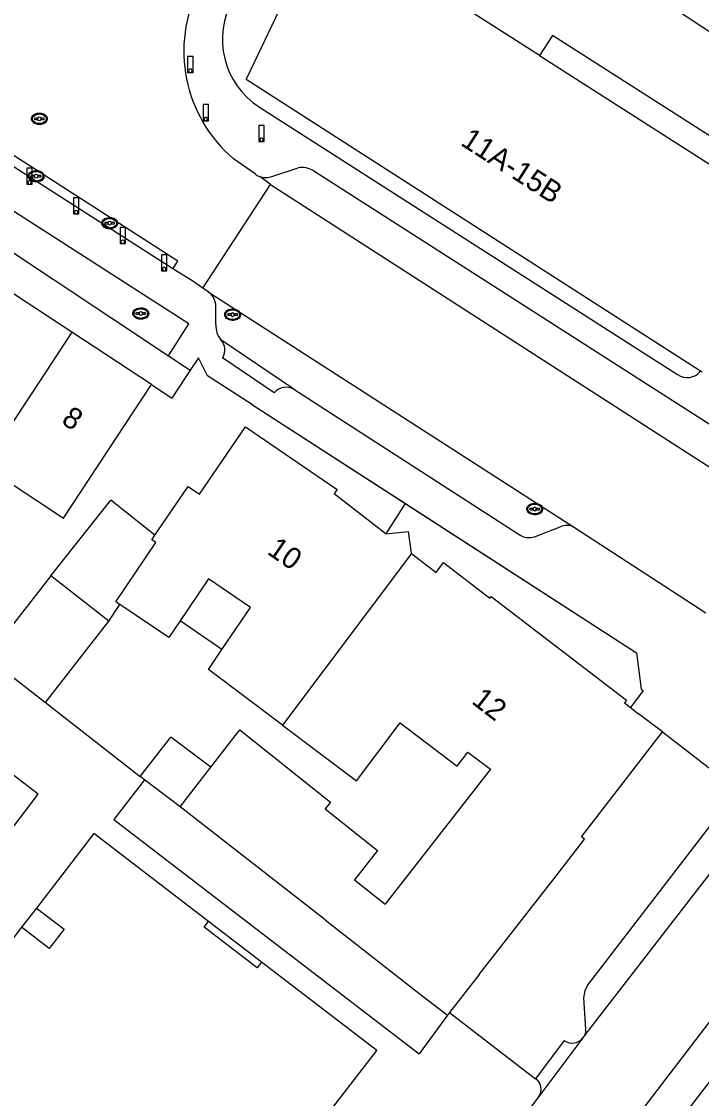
# Model space of a CAD drawing. Extents: x 194485 to 197793, y 468269 to 470822.
# Drawn here: x 195586.1 to 195624.2, y 470487.5 to 470547.9 of the extents above; entities that cross this region are included whole.
import ezdxf

# ---------------------------------------------------------------- set-up
doc = ezdxf.new("R2010")
doc.units = 0
for name, color, linetype in [('BGT begrenzing pand op maaiveld onder overbouw', 7, 'Continuous'), ('BGT grensvlak gebouwinstallatie plus 1', 7, 'Continuous'), ('BGT grensvlak onbegroeid terreindeel', 7, 'Continuous'), ('BGT grensvlak overig bouwwerk uitbreiding populatie', 7, 'Continuous'), ('BGT grensvlak pand deel overbouw', 7, 'Continuous'), ('BGT grensvlak pand op maaiveld', 7, 'Continuous'), ('BGT grensvlak pand op maaiveld LR', 7, 'Continuous'), ('BGT grensvlak wegdeel', 7, 'Continuous'), ('BGT lijnelement scheiding muur', 7, 'Continuous'), ('BGT puntobject paal afsluitpaal', 7, 'Continuous'), ('BGT puntobject paal lichtmast', 7, 'Continuous'), ('BGT puntobject put drainageput', 7, 'Continuous'), ('BGT puntobject put inspectie- rioolput', 7, 'Continuous'), ('BGT puntobject put kolk', 7, 'Continuous'), ('BGT tekst huisnummerreeks', 7, 'Continuous')]:
    doc.layers.add(name, color=color, linetype=linetype)

msp = doc.modelspace()

# ---------------------------------------------------------------- linework, layer by layer
at = {"layer": 'BGT begrenzing pand op maaiveld onder overbouw'}
msp.add_lwpolyline([(195615.124, 470545.961), (195626.615, 470538.63), (195627.433, 470539.679)], dxfattribs=at)
at = {"layer": 'BGT grensvlak gebouwinstallatie plus 1'}
for p, q in [((195587.72, 470516.798), (195591.09, 470521.04)), ((195593.557, 470519.08), (195591.09, 470521.04)), ((195590.969, 470514.262), (195591.595, 470515.187)), ((195597.311, 470512.659), (195594.965, 470514.267)), ((195586.912, 470498.171), (195586.081, 470497.091))]:
    msp.add_line(p, q, dxfattribs=at)
for points in [[(195611.455, 470562.54), (195608.458, 470557.998), (195628.671, 470544.66), (195631.668, 470549.202)], [(195580.839, 470502.997), (195583.98, 470500.601), (195587.007, 470504.557), (195583.864, 470506.951), (195580.839, 470502.997)]]:
    msp.add_lwpolyline(points, dxfattribs=at)
at = {"layer": 'BGT grensvlak onbegroeid terreindeel'}
for p, q in [((195573.524, 470542.935), (195594.323, 470529.129)), ((195595.539, 470528.325), (195594.507, 470526.765)), ((195593.361, 470527.519), (195594.507, 470526.765))]:
    msp.add_line(p, q, dxfattribs=at)
at = {"layer": 'BGT grensvlak overig bouwwerk uitbreiding populatie'}
for p, q in [((195592.734, 470505.549), (195594.455, 470507.758)), ((195596.682, 470506.061), (195594.455, 470507.758)), ((195592.974, 470505.366), (195592.734, 470505.549)), ((195594.961, 470503.852), (195592.974, 470505.366))]:
    msp.add_line(p, q, dxfattribs=at)
at = {"layer": 'BGT grensvlak pand deel overbouw'}
msp.add_lwpolyline([(195627.433, 470539.679), (195615.845, 470547.091), (195615.124, 470545.961)], dxfattribs=at)
at = {"layer": 'BGT grensvlak pand op maaiveld'}
for p, q in [((195615.124, 470545.961), (195611.406, 470548.333)), ((195593.361, 470527.519), (195588.903, 470530.45)), ((195624.245, 470528.205), (195624.155, 470528.263)), ((195590.969, 470514.262), (195587.72, 470516.798)), ((195587.416, 470509.69), (195590.969, 470514.262)), ((195584.189, 470512.208), (195587.416, 470509.69)), ((195620.221, 470509.41), (195620.677, 470509.061)), ((195622.006, 470508.044), (195620.677, 470509.061)), ((195594.961, 470503.852), (195596.682, 470506.061)), ((195603.098, 470497.506), (195594.961, 470503.852)), ((195586.081, 470497.091), (195583.628, 470493.904)), ((195611.741, 470494.454), (195610.074, 470492.315)), ((195610.074, 470492.315), (195609.953, 470492.16))]:
    msp.add_line(p, q, dxfattribs=at)
for points in [[(195624.155, 470528.263), (195598.665, 470544.621), (195598.717, 470544.698), (195600.747, 470548.959), (195599.382, 470549.618), (195601.606, 470554.333), (195601.72, 470554.513), (195603.001, 470553.696)], [(195588.903, 470530.45), (195584.844, 470533.119), (195585.014, 470533.397), (195584.821, 470533.524)], [(195583.971, 470522.964), (195588.43, 470520.023), (195593.361, 470527.519)], [(195593.557, 470519.08), (195595.426, 470521.807), (195596.053, 470521.377), (195598.642, 470525.155), (195603.772, 470521.639), (195603.614, 470521.408), (195606.513, 470519.158)], [(195591.595, 470515.187), (195591.36, 470515.346), (195593.602, 470518.658), (195593.374, 470518.814), (195593.557, 470519.08)], [(195606.513, 470519.158), (195607.757, 470519.29), (195607.92, 470518.066), (195607.933, 470518.056)], [(195607.933, 470518.056), (195609.326, 470516.975), (195609.736, 470517.542), (195612.337, 470515.549), (195612.41, 470515.645), (195619.999, 470509.831), (195619.877, 470509.673), (195620.221, 470509.41)], [(195587.72, 470516.798), (195584.149, 470512.24), (195584.189, 470512.208)], [(195597.311, 470512.659), (195598.915, 470515.017), (195596.564, 470516.628), (195594.965, 470514.267)], [(195594.965, 470514.267), (195594.332, 470513.333), (195591.595, 470515.187)], [(195600.702, 470508.426), (195596.552, 470511.542), (195597.311, 470512.659)], [(195600.702, 470508.426), (195604.852, 470505.309), (195607.312, 470508.564), (195610.494, 470506.117), (195611.109, 470506.917), (195612.369, 470505.964), (195607.712, 470500), (195606.459, 470498.395)], [(195596.682, 470506.061), (195598.316, 470508.157), (195603.396, 470504.101), (195603.108, 470503.732), (195606.031, 470501.398), (195604.753, 470499.757), (195606.459, 470498.395)], [(195611.741, 470494.454), (195616.063, 470499.998), (195617.642, 470502.026), (195617.469, 470502.161), (195622.006, 470508.044)], [(195596.558, 470497.42), (195590.12, 470502.36), (195586.912, 470498.171)], [(195586.912, 470498.171), (195588.457, 470496.989), (195587.633, 470495.9), (195586.081, 470497.091)], [(195599.535, 470495.141), (195599.286, 470494.829), (195596.323, 470497.105), (195596.558, 470497.42)], [(195603.098, 470497.506), (195608.356, 470493.406), (195609.953, 470492.16)], [(195602.76, 470486.002), (195605.99, 470490.195), (195599.535, 470495.141)]]:
    msp.add_lwpolyline(points, dxfattribs=at)
at = {"layer": 'BGT grensvlak pand op maaiveld LR'}
for p, q in [((195588.903, 470530.45), (195583.971, 470522.964)), ((195607.933, 470518.056), (195600.702, 470508.426))]:
    msp.add_line(p, q, dxfattribs=at)
at = {"layer": 'BGT grensvlak wegdeel'}
for p, q in [((195594.562, 470533.999), (195579.123, 470543.898)), ((195599.416, 470543.063), (195622.861, 470528.08)), ((195599.173, 470539.33), (195597.953, 470540.182)), ((195600.049, 470539.171), (195601.58, 470539.672)), ((195602.461, 470539.497), (195625.911, 470524.488)), ((195596.247, 470532.921), (195600.041, 470538.729)), ((195600.041, 470538.729), (195599.429, 470539.18)), ((195600.041, 470538.729), (195626.777, 470521.525)), ((195595.627, 470533.347), (195594.562, 470533.999)), ((195596.247, 470532.921), (195595.627, 470533.347)), ((195596.548, 470532.713), (195596.247, 470532.921)), ((195596.548, 470532.713), (195617.022, 470519.538)), ((195596.978, 470530.885), (195596.971, 470531.918)), ((195601.335, 470527.26), (195597.257, 470530.021)), ((195594.323, 470529.129), (195595.539, 470528.325)), ((195600.244, 470527.063), (195597.343, 470529.027)), ((195601.335, 470527.26), (195613.984, 470519.12)), ((195599.018, 470526.387), (195607.601, 470520.843)), ((195606.513, 470519.158), (195607.601, 470520.843)), ((195614.831, 470518.99), (195616.281, 470519.539)), ((195617.022, 470519.538), (195624.445, 470514.714)), ((195587.416, 470509.69), (195592.734, 470505.549)), ((195622.006, 470508.044), (195626.254, 470504.771)), ((195625.881, 470501.68), (195617.684, 470491.074)), ((195599.535, 470495.141), (195596.558, 470497.42)), ((195610.074, 470492.315), (195614.9, 470488.605)), ((195609.953, 470492.16), (195608.379, 470490.002)), ((195617.684, 470491.074), (195617.556, 470490.902)), ((195616.506, 470490.751), (195614.9, 470488.605)), ((195617.556, 470490.902), (195615.086, 470487.601)), ((195615.086, 470487.601), (195612.689, 470484.514))]:
    msp.add_line(p, q, dxfattribs=at)
for points in [[(195594.323, 470529.129), (195595.454, 470530.924), (195574.741, 470544.21), (195574.515, 470544.377)], [(195594.562, 470533.999), (195594.84, 470534.434), (195579.406, 470544.356), (195579.123, 470543.898)], [(195599.018, 470526.387), (195596.494, 470528.013), (195596.001, 470529.025), (195595.539, 470528.325)], [(195607.601, 470520.843), (195620.549, 470512.481), (195620.821, 470510.451), (195620.94, 470510.366), (195620.221, 470509.41)], [(195592.974, 470505.366), (195591.256, 470503.127), (195608.379, 470490.002)], [(195626.06, 470504.576), (195617.843, 470493.913), (195617.651, 470493.543), (195617.593, 470493.146), (195617.704, 470491.389)], [(195636.185, 470503.394), (195633.569, 470500), (195624.99, 470488.872), (195618.031, 470479.828)], [(195625.95, 470493.504), (195584.621, 470439.497), (195577.591, 470430.295)]]:
    msp.add_lwpolyline(points, dxfattribs=at)
for centre, radius, start, end in [((195603.124, 470546.222), 7.951, 153.14729, 229.43368), ((195601.881, 470546.876), 4.54, 150.32884, 237.1199), ((195599.775, 470540.064), 0.95, 230.64346, 248.62127), ((195601.782, 470538.381), 1.306, 58.65677, 98.87349), ((195599.746, 470540.002), 0.881, 248.91239, 267.2683), ((195599.723, 470540.224), 1.102, 268.98761, 287.17958), ((195595.979, 470531.9), 0.992, 1.01893, 55.01376), ((195598.149, 470530.786), 1.175, 175.17104, 220.62123), ((195596.677, 470529.47), 0.8, 326.35546, 43.53427), ((195623.406, 470528.891), 0.977, 236.07342, 320.02558), ((195600.909, 470526.502), 0.87, 60.64727, 139.82375), ((195616.651, 470518.807), 0.82, 63.05389, 116.79146), ((195614.528, 470519.837), 0.9, 232.83556, 289.71278), ((195617.051, 470491.272), 0.663, 342.59642, 10.13768), ((195616.955, 470491.352), 0.751, 233.23571, 323.13143), ((195614.495, 470488.011), 0.719, 325.24342, 55.74771)]:
    msp.add_arc(centre, radius, start, end, dxfattribs=at)
at = {"layer": 'BGT lijnelement scheiding muur'}
msp.add_lwpolyline([(195599.018, 470526.387), (195620.549, 470512.481), (195620.821, 470510.451), (195620.94, 470510.366), (195620.221, 470509.41)], dxfattribs=at)
at = {"layer": 'BGT puntobject paal afsluitpaal'}
for points in [[(195595.69, 470545.911), (195595.39, 470545.911), (195595.39, 470545.011), (195595.54, 470545.011)], [(195595.54, 470545.011), (195595.69, 470545.011), (195595.69, 470545.911)], [(195596.559, 470543.211), (195596.259, 470543.211), (195596.259, 470542.311), (195596.409, 470542.311)], [(195596.409, 470542.311), (195596.559, 470542.311), (195596.559, 470543.211)], [(195586.672, 470539.65), (195586.372, 470539.65), (195586.372, 470538.75), (195586.522, 470538.75)], [(195586.522, 470538.75), (195586.672, 470538.75), (195586.672, 470539.65)], [(195589.29, 470537.983), (195588.99, 470537.983), (195588.99, 470537.083), (195589.14, 470537.083)], [(195589.14, 470537.083), (195589.29, 470537.083), (195589.29, 470537.983)], [(195591.9, 470536.319), (195591.6, 470536.319), (195591.6, 470535.419), (195591.75, 470535.419)], [(195591.75, 470535.419), (195591.9, 470535.419), (195591.9, 470536.319)], [(195594.22, 470534.798), (195593.92, 470534.798), (195593.92, 470533.898), (195594.07, 470533.898)], [(195594.07, 470533.898), (195594.22, 470533.898), (195594.22, 470534.798)]]:
    msp.add_lwpolyline(points, dxfattribs=at)
for centre, start, end in [((195595.54, 470545.111), 0, 180), ((195595.54, 470545.111), 0, 180), ((195595.54, 470545.111), 180, 0), ((195595.54, 470545.111), 180, 270), ((195595.54, 470545.111), 270, 0), ((195596.409, 470542.411), 0, 180), ((195596.409, 470542.411), 0, 180), ((195596.409, 470542.411), 180, 0), ((195596.409, 470542.411), 180, 270), ((195596.409, 470542.411), 270, 0), ((195586.522, 470538.85), 0, 180), ((195586.522, 470538.85), 0, 180), ((195586.522, 470538.85), 180, 0), ((195586.522, 470538.85), 180, 270), ((195586.522, 470538.85), 270, 0), ((195589.14, 470537.183), 0, 180), ((195589.14, 470537.183), 0, 180), ((195589.14, 470537.183), 180, 0), ((195589.14, 470537.183), 180, 270), ((195589.14, 470537.183), 270, 0), ((195591.75, 470535.519), 0, 180), ((195591.75, 470535.519), 0, 180), ((195591.75, 470535.519), 180, 0), ((195591.75, 470535.519), 180, 270), ((195591.75, 470535.519), 270, 0), ((195594.07, 470533.998), 0, 180), ((195594.07, 470533.998), 0, 180), ((195594.07, 470533.998), 180, 0), ((195594.07, 470533.998), 180, 270), ((195594.07, 470533.998), 270, 0)]:
    msp.add_arc(centre, 0.1, start, end, dxfattribs=at)
at = {"layer": 'BGT puntobject paal lichtmast'}
for points in [[(195599.681, 470542.045), (195599.381, 470542.045), (195599.381, 470541.145), (195599.531, 470541.145)], [(195599.531, 470541.145), (195599.681, 470541.145), (195599.681, 470542.045)]]:
    msp.add_lwpolyline(points, dxfattribs=at)
for start, end in [(0, 180), (0, 180), (180, 0), (180, 270), (270, 0)]:
    msp.add_arc((195599.531, 470541.245), 0.1, start, end, dxfattribs=at)
at = {"layer": 'BGT puntobject put drainageput'}
for p, q in [((195592.669, 470531.54), (195592.512, 470531.54)), ((195592.512, 470531.465), (195592.669, 470531.465)), ((195593.012, 470531.54), (195592.855, 470531.54)), ((195592.855, 470531.465), (195593.012, 470531.465))]:
    msp.add_line(p, q, dxfattribs=at)
for centre, radius, start, end in [((195592.512, 470531.502), 0.0375, 90, 270), ((195592.762, 470531.502), 0.1, 0, 180), ((195592.762, 470531.502), 0.1, 157.97569, 180), ((195592.762, 470531.502), 0.1, 180, 202.02431), ((195592.762, 470531.502), 0.1, 180, 0), ((195592.762, 470531.502), 0.1, 0, 22.02431), ((195592.762, 470531.502), 0.1, 337.97569, 0), ((195593.012, 470531.502), 0.0375, 270, 90)]:
    msp.add_arc(centre, radius, start, end, dxfattribs=at)
msp.add_ellipse((195592.762, 470531.502), major_axis=(0.392, 0), ratio=0.689655, dxfattribs=at)
msp.add_open_spline([(195593.204, 470531.502), (195593.204, 470531.545), (195593.192, 470531.589), (195593.126, 470531.703), (195593.045, 470531.76), (195592.853, 470531.825), (195592.743, 470531.831), (195592.54, 470531.79), (195592.449, 470531.743), (195592.346, 470531.626), (195592.321, 470531.566), (195592.319, 470531.444), (195592.343, 470531.383), (195592.427, 470531.284), (195592.486, 470531.245), (195592.665, 470531.177), (195592.799, 470531.17), (195593.032, 470531.232), (195593.132, 470531.301), (195593.195, 470531.426), (195593.204, 470531.464), (195593.204, 470531.502)], degree=3, dxfattribs=at)
at = {"layer": 'BGT puntobject put inspectie- rioolput'}
for p, q in [((195586.983, 470542.455), (195586.826, 470542.455)), ((195586.826, 470542.381), (195586.983, 470542.381)), ((195587.326, 470542.455), (195587.169, 470542.455)), ((195587.169, 470542.381), (195587.326, 470542.381))]:
    msp.add_line(p, q, dxfattribs=at)
for centre, radius, start, end in [((195586.826, 470542.418), 0.0375, 90, 270), ((195587.076, 470542.418), 0.1, 0, 180), ((195587.076, 470542.418), 0.1, 157.97569, 180), ((195587.076, 470542.418), 0.1, 180, 202.02431), ((195587.076, 470542.418), 0.1, 180, 0), ((195587.076, 470542.418), 0.1, 0, 22.02431), ((195587.076, 470542.418), 0.1, 337.97569, 0), ((195587.326, 470542.418), 0.0375, 270, 90)]:
    msp.add_arc(centre, radius, start, end, dxfattribs=at)
msp.add_ellipse((195587.076, 470542.418), major_axis=(0.392, 0), ratio=0.689655, dxfattribs=at)
msp.add_open_spline([(195587.518, 470542.418), (195587.518, 470542.461), (195587.506, 470542.505), (195587.44, 470542.619), (195587.359, 470542.676), (195587.167, 470542.741), (195587.057, 470542.747), (195586.854, 470542.706), (195586.763, 470542.659), (195586.66, 470542.542), (195586.635, 470542.482), (195586.633, 470542.36), (195586.657, 470542.299), (195586.741, 470542.2), (195586.8, 470542.161), (195586.979, 470542.093), (195587.113, 470542.086), (195587.346, 470542.148), (195587.446, 470542.217), (195587.509, 470542.342), (195587.518, 470542.38), (195587.518, 470542.418)], degree=3, dxfattribs=at)
at = {"layer": 'BGT puntobject put kolk'}
for p, q in [((195586.799, 470539.237), (195586.642, 470539.237)), ((195586.642, 470539.163), (195586.799, 470539.163)), ((195587.142, 470539.237), (195586.985, 470539.237)), ((195586.985, 470539.163), (195587.142, 470539.163)), ((195590.924, 470536.604), (195590.767, 470536.604)), ((195590.767, 470536.529), (195590.924, 470536.529)), ((195591.267, 470536.604), (195591.11, 470536.604)), ((195591.11, 470536.529), (195591.267, 470536.529)), ((195597.817, 470531.478), (195597.66, 470531.478)), ((195598.16, 470531.478), (195598.003, 470531.478)), ((195597.66, 470531.403), (195597.817, 470531.403)), ((195598.003, 470531.403), (195598.16, 470531.403)), ((195614.757, 470520.579), (195614.6, 470520.579)), ((195615.1, 470520.579), (195614.943, 470520.579)), ((195614.6, 470520.503), (195614.757, 470520.503)), ((195614.943, 470520.503), (195615.1, 470520.503))]:
    msp.add_line(p, q, dxfattribs=at)
for centre, radius, start, end in [((195586.892, 470539.2), 0.1, 0, 180), ((195586.642, 470539.2), 0.0375, 90, 270), ((195586.892, 470539.2), 0.1, 157.97569, 180), ((195586.892, 470539.2), 0.1, 180, 202.02431), ((195586.892, 470539.2), 0.1, 180, 0), ((195586.892, 470539.2), 0.1, 0, 22.02431), ((195586.892, 470539.2), 0.1, 337.97569, 0), ((195587.142, 470539.2), 0.0375, 270, 90), ((195590.767, 470536.566), 0.0375, 90, 270), ((195591.017, 470536.566), 0.1, 0, 180), ((195591.017, 470536.566), 0.1, 157.97569, 180), ((195591.017, 470536.566), 0.1, 180, 202.02431), ((195591.017, 470536.566), 0.1, 180, 0), ((195591.017, 470536.566), 0.1, 0, 22.02431), ((195591.017, 470536.566), 0.1, 337.97569, 0), ((195591.267, 470536.566), 0.0375, 270, 90), ((195597.66, 470531.44), 0.0375, 90, 270), ((195597.91, 470531.44), 0.1, 0, 180), ((195597.91, 470531.44), 0.1, 157.97569, 180), ((195597.91, 470531.44), 0.1, 180, 202.02431), ((195597.91, 470531.44), 0.1, 180, 0), ((195597.91, 470531.44), 0.1, 0, 22.02431), ((195597.91, 470531.44), 0.1, 337.97569, 0), ((195598.16, 470531.44), 0.0375, 270, 90), ((195614.6, 470520.541), 0.0375, 90, 270), ((195614.85, 470520.541), 0.1, 0, 180), ((195614.85, 470520.541), 0.1, 157.97569, 180), ((195614.85, 470520.541), 0.1, 0, 22.02431), ((195615.1, 470520.541), 0.0375, 270, 90), ((195614.85, 470520.541), 0.1, 180, 202.02431), ((195614.85, 470520.541), 0.1, 180, 0), ((195614.85, 470520.541), 0.1, 337.97569, 0)]:
    msp.add_arc(centre, radius, start, end, dxfattribs=at)
for centre in [(195586.892, 470539.2), (195591.017, 470536.566), (195597.91, 470531.44), (195614.85, 470520.541)]:
    msp.add_ellipse(centre, major_axis=(0.392, 0), ratio=0.689655, dxfattribs=at)
for points in [[(195587.334, 470539.2), (195587.334, 470539.243), (195587.322, 470539.287), (195587.256, 470539.401), (195587.175, 470539.458), (195586.983, 470539.523), (195586.873, 470539.529), (195586.67, 470539.488), (195586.579, 470539.441), (195586.476, 470539.324), (195586.451, 470539.264), (195586.449, 470539.142), (195586.473, 470539.081), (195586.557, 470538.982), (195586.616, 470538.943), (195586.795, 470538.875), (195586.929, 470538.868), (195587.162, 470538.93), (195587.262, 470538.999), (195587.325, 470539.124), (195587.334, 470539.162), (195587.334, 470539.2)], [(195591.459, 470536.566), (195591.459, 470536.609), (195591.447, 470536.653), (195591.381, 470536.767), (195591.3, 470536.824), (195591.108, 470536.889), (195590.998, 470536.895), (195590.795, 470536.854), (195590.704, 470536.807), (195590.601, 470536.69), (195590.576, 470536.63), (195590.574, 470536.508), (195590.598, 470536.447), (195590.682, 470536.348), (195590.741, 470536.309), (195590.92, 470536.241), (195591.054, 470536.234), (195591.287, 470536.296), (195591.387, 470536.365), (195591.45, 470536.49), (195591.459, 470536.528), (195591.459, 470536.566)], [(195598.352, 470531.44), (195598.352, 470531.483), (195598.34, 470531.527), (195598.274, 470531.641), (195598.193, 470531.698), (195598.001, 470531.763), (195597.891, 470531.769), (195597.688, 470531.728), (195597.597, 470531.681), (195597.494, 470531.564), (195597.469, 470531.504), (195597.467, 470531.382), (195597.491, 470531.321), (195597.575, 470531.222), (195597.634, 470531.183), (195597.813, 470531.115), (195597.947, 470531.108), (195598.18, 470531.17), (195598.28, 470531.239), (195598.343, 470531.364), (195598.352, 470531.402), (195598.352, 470531.44)], [(195615.292, 470520.541), (195615.292, 470520.584), (195615.28, 470520.628), (195615.214, 470520.742), (195615.133, 470520.799), (195614.941, 470520.864), (195614.831, 470520.87), (195614.628, 470520.829), (195614.537, 470520.782), (195614.434, 470520.665), (195614.409, 470520.605), (195614.407, 470520.483), (195614.431, 470520.422), (195614.515, 470520.323), (195614.574, 470520.284), (195614.753, 470520.216), (195614.887, 470520.209), (195615.12, 470520.271), (195615.22, 470520.34), (195615.283, 470520.465), (195615.292, 470520.503), (195615.292, 470520.541)]]:
    msp.add_open_spline(points, degree=3, dxfattribs=at)

# ---------------------------------------------------------------- texts
at = {"layer": 'BGT tekst huisnummerreeks'}
for s, rotation, p in [('11A-15B', 327.3, (195610.636, 470540.978)), ('8', 326.7, (195588.246, 470525.376)), ('10', 325.6, (195599.781, 470518.066)), ('12', 322.4, (195611.254, 470509.685))]:
    msp.add_text(s, height=1.2, rotation=rotation, dxfattribs=at).set_placement(p)

doc.saveas('drawing.dxf')
